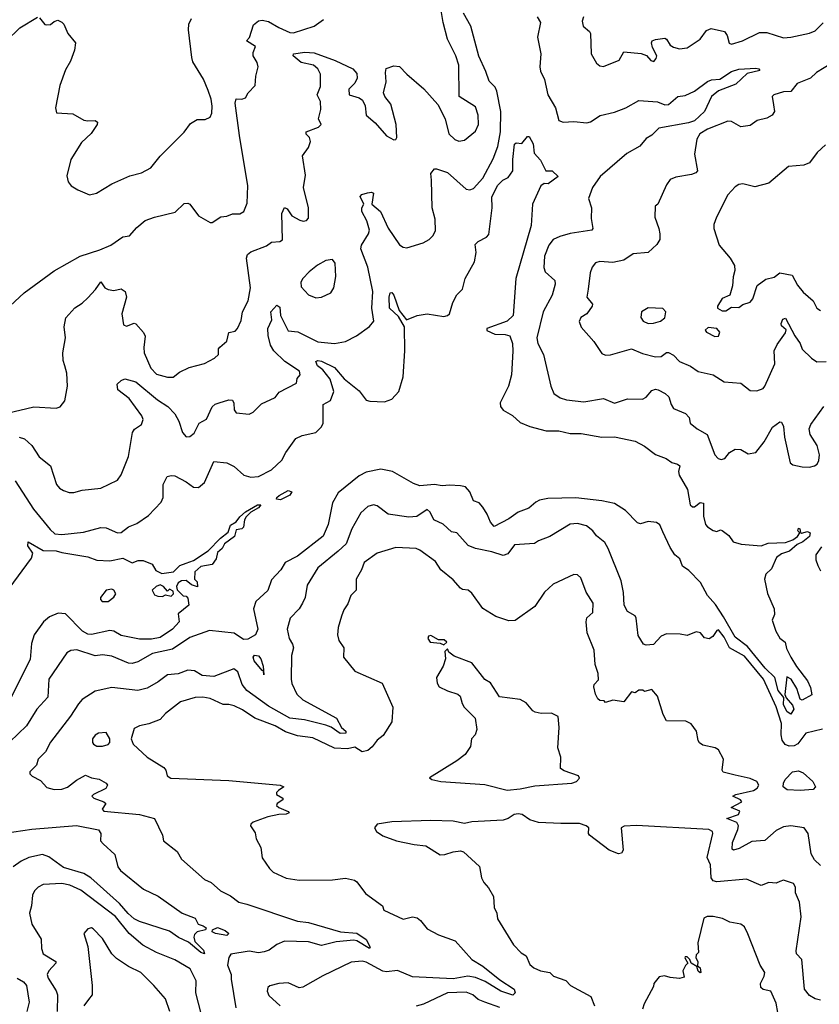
# Model space of a CAD drawing. Extents: x 1552294 to 1694791, y 811929 to 917222.
# Tile 442 of 643: x 1662549 to 1666858, y 847104 to 852409. Entities that reach past the tile are written whole.
import ezdxf

# ---------------------------------------------------------------- set-up
doc = ezdxf.new("R2010")
doc.units = 0

msp = doc.modelspace()

# ---------------------------------------------------------------- linework, layer by layer
at = {"layer": '0CON10XD'}
for points in [[(1662481.3, 850288.7), (1662625, 850322.5), (1662745, 850316), (1662767, 850323), (1662792.5, 850355), (1662806.9, 850435), (1662801.9, 850505), (1662792.2, 850545), (1662783.7, 850573.7), (1662781.5, 850615), (1662795.6, 850695), (1662787.5, 850755), (1662798, 850802), (1662845, 850856.9), (1662885, 850881.9), (1662915, 850911.1), (1662956.9, 850955), (1662985, 850997.5), (1663008, 850965), (1663026.2, 850955), (1663055, 850950), (1663095, 850958.6), (1663117.5, 850945), (1663124.4, 850915), (1663098.8, 850825), (1663107.5, 850765), (1663125, 850757.5), (1663165, 850773.3), (1663175, 850770), (1663215, 850723.3), (1663224.1, 850704.1), (1663216.8, 850643.2), (1663219.6, 850615), (1663255, 850531.9), (1663285, 850499.1), (1663345, 850484), (1663375, 850483.8), (1663410.3, 850509.7), (1663461.2, 850535), (1663545, 850557.1), (1663598.8, 850585), (1663620, 850605), (1663620, 850635), (1663626.7, 850645), (1663665, 850676.7), (1663675.7, 850724.3), (1663709.1, 850730.9), (1663723.1, 850745), (1663742, 850788), (1663750, 850835), (1663779.6, 850895), (1663791.6, 850965), (1663770.4, 851125), (1663775.6, 851145), (1663795, 851158.5), (1663878.4, 851191.6), (1663905, 851210), (1663950, 851215), (1663965, 851222.5), (1663961.2, 851365), (1663975, 851397.5), (1663989.3, 851389.3), (1664015, 851352.5), (1664058.3, 851328.3), (1664077, 851323), (1664095, 851327.5), (1664105, 851340), (1664105.5, 851395), (1664078.2, 851505), (1664089.1, 851570.9), (1664073.3, 851675), (1664105, 851720), (1664116.1, 851753.9), (1664110, 851775), (1664093, 851793), (1664092.5, 851805), (1664159.1, 851830.9), (1664172.9, 851845), (1664159.4, 851875), (1664171.2, 851925), (1664168.8, 851968.8), (1664151.2, 852005), (1664169.3, 852049.3), (1664169.2, 852115), (1664155.7, 852145), (1664131.1, 852165), (1664065, 852178.8), (1664022.2, 852215), (1664024, 852225), (1664085, 852233.7), (1664135, 852231.5), (1664249, 852189), (1664344.4, 852145), (1664365, 852119.2), (1664367.1, 852095), (1664355, 852066.5), (1664322, 852035), (1664323.3, 852005), (1664377.9, 851987.9), (1664396.2, 851976.2), (1664410.9, 851945), (1664415.8, 851895.8), (1664465, 851853.3), (1664525, 851783.8), (1664565, 851761.2), (1664575, 851763.8), (1664580.6, 851775), (1664577.1, 851845), (1664549.3, 851955), (1664517.1, 851995), (1664510, 852015), (1664524.3, 852075), (1664520, 852125), (1664523.9, 852146.1), (1664565, 852160), (1664595, 852157.5), (1664634.3, 852115), (1664726.3, 852036.3), (1664802.7, 851952.7), (1664840.9, 851875), (1664861.5, 851795), (1664893.7, 851763.7), (1664915, 851755.7), (1664945, 851760), (1665005, 851809.2), (1665020.9, 851845), (1665019.1, 851895), (1665005, 851940), (1664916.2, 851995), (1664914.3, 852165), (1664899.2, 852215), (1664853.8, 852305), (1664831.2, 852395), (1664809.4, 852525)], [(1662445, 850819.2), (1662572.2, 850937.8), (1662735, 851055.5), (1662875, 851135.6), (1662980.4, 851169.6), (1663040, 851195), (1663105, 851239.2), (1663140, 851245), (1663180.2, 851289.8), (1663225, 851326.5), (1663275, 851345.6), (1663386.9, 851373.1), (1663435, 851418.8), (1663455, 851421.2), (1663465, 851416.2), (1663512.3, 851352.3), (1663575, 851316.2), (1663585, 851316.7), (1663633, 851347), (1663665, 851350.8), (1663695, 851362.5), (1663735, 851362.5), (1663756.7, 851375), (1663775, 851420), (1663778.6, 851515), (1663732.6, 851785), (1663710, 851960), (1663715, 851982.5), (1663745, 851981.2), (1663765, 851987.5), (1663780, 852015), (1663817.5, 852055), (1663820.9, 852105), (1663833.6, 852155), (1663829.1, 852179.1), (1663817.4, 852197.4), (1663807.5, 852215), (1663807.3, 852232.7), (1663820, 852265), (1663770, 852295), (1663786.7, 852313.3), (1663808.5, 852381.5), (1663835, 852402.5), (1663855, 852407.4), (1663888.8, 852398.8), (1663945, 852366.5), (1664005, 852340.6), (1664025, 852338.1), (1664135, 852373.8), (1664185, 852410.8)], [(1662476.2, 852293.8), (1662550, 852365), (1662645, 852423.3)], [(1662545, 850159.5), (1662575, 850151.5), (1662614.7, 850114.7), (1662653.9, 850053.9), (1662714.5, 850004.5), (1662747.1, 849905), (1662763.8, 849885), (1662785, 849872), (1662815, 849862), (1662841.2, 849861.2), (1662885.6, 849874.4), (1662985, 849884.3), (1663075, 849928), (1663095, 849956.2), (1663134.5, 850055), (1663156.7, 850185), (1663166.7, 850203.3), (1663205, 850227.5), (1663213.8, 850255), (1663206.3, 850275), (1663138.3, 850368.3), (1663077.5, 850415), (1663073.8, 850445), (1663095, 850466), (1663115, 850473.8), (1663175, 850457.9), (1663291.4, 850361.4), (1663347.5, 850325), (1663383.8, 850285), (1663405.3, 850245.3), (1663425.5, 850185), (1663445, 850161.4), (1663465, 850164.2), (1663488.9, 850181.1), (1663515.5, 850234.5), (1663555, 850256), (1663585, 850322.5), (1663602.6, 850337.4), (1663624.2, 850344.2), (1663675, 850360.6), (1663695, 850358.6), (1663703.5, 850343.5), (1663705, 850307.5), (1663715, 850291.2), (1663785, 850283.8), (1663806.2, 850295), (1663851.2, 850338.8), (1663925, 850373.3), (1663947.7, 850402.3), (1664039.7, 850450.3), (1664044.4, 850475.6), (1664060, 850495), (1664056.5, 850515), (1663978.3, 850568.3), (1663918.5, 850625), (1663900.5, 850655), (1663887.1, 850707.1), (1663885.3, 850745), (1663908, 850792), (1663901.3, 850835), (1663935, 850871.8), (1663950.7, 850860.7), (1663954.9, 850814.9), (1663995, 850732.2), (1664047.1, 850727.1), (1664155, 850673.3), (1664245, 850664.7), (1664305, 850674.8), (1664363.9, 850705), (1664434.5, 850755.5), (1664457.7, 850785), (1664447, 850855), (1664451.3, 850945), (1664424, 851076), (1664386.6, 851175), (1664390.5, 851195), (1664427.8, 851255), (1664433, 851275), (1664418.8, 851325), (1664392.5, 851375), (1664392.4, 851395), (1664404.1, 851415), (1664383.7, 851456.4), (1664392.8, 851467.2), (1664422.9, 851477.1), (1664445, 851480.4), (1664455.3, 851475.3), (1664445.8, 851415), (1664493.2, 851375), (1664535, 851286), (1664595, 851195.8), (1664615, 851182.9), (1664635, 851179.2), (1664723, 851207), (1664755, 851224.2), (1664775, 851243.8), (1664788.8, 851271.2), (1664787.9, 851335), (1664772, 851395), (1664767.1, 851545), (1664765, 851580), (1664783.3, 851605), (1664795, 851606), (1664855, 851586.7), (1664955, 851495.8), (1664975, 851492), (1664995, 851500), (1665044, 851555), (1665100.6, 851659.4), (1665125, 851726), (1665140.2, 851805), (1665141.9, 851915), (1665120.7, 852025), (1665111, 852045), (1665078.7, 852078.7), (1665061, 852131), (1665022.1, 852212.1), (1664979.6, 852375), (1664941.2, 852445)], [(1662655, 852420), (1662684.2, 852384.2), (1662695, 852381.2), (1662715, 852383.8), (1662735, 852400), (1662753.9, 852406.1), (1662775, 852396.7), (1662785.7, 852385.7), (1662808, 852335), (1662848.8, 852285), (1662843.8, 852245), (1662822.5, 852185), (1662795, 852140), (1662764.2, 852054.2), (1662742, 851935), (1662747, 851907), (1662835, 851902), (1662895, 851868.8), (1662915, 851863.8), (1662956.1, 851866.1), (1662967, 851857), (1662966.2, 851845), (1662934.1, 851795.9), (1662882.1, 851747.9), (1662825, 851656.7), (1662802.7, 851567.3), (1662810, 851535), (1662826.7, 851515), (1662861.7, 851491.7), (1662925, 851465.8), (1662963.3, 851475), (1663044.7, 851525.3), (1663142.6, 851567.4), (1663205, 851584.6), (1663255, 851611.8), (1663305, 851673.1), (1663435, 851804), (1663469.7, 851850.3), (1663505, 851870.8), (1663547.7, 851872.3), (1663575, 851883.3), (1663584, 851905), (1663585.9, 851944.1), (1663581.2, 851981.2), (1663565, 852027.5), (1663538.9, 852088.9), (1663482.4, 852182.4), (1663475.5, 852205), (1663458.1, 852355), (1663460, 852385), (1663474.3, 852415)], [(1665336.7, 852425), (1665356.2, 852395), (1665339.4, 852315), (1665357.1, 852225), (1665350.9, 852155), (1665355, 852132), (1665376.8, 852086.8), (1665394, 852005), (1665435.3, 851935), (1665455, 851866), (1665477, 851857), (1665535, 851860.8), (1665605, 851854.2), (1665625, 851858.6), (1665677.6, 851892.4), (1665755, 851911.8), (1665815, 851934.6), (1665885.5, 851974.5), (1665985, 851967.5), (1666025, 851950.5), (1666045, 851951.5), (1666095.4, 851994.6), (1666135, 852001.5), (1666185.6, 852024.4), (1666255, 852076.9), (1666276.7, 852085), (1666321.1, 852088.9), (1666385, 852130.5), (1666425, 852143.5), (1666515, 852147.3), (1666532.5, 852145), (1666536.7, 852135), (1666470, 852120), (1666408.5, 852061.5), (1666314.5, 852025.5), (1666277.4, 851995), (1666239.7, 851915), (1666185, 851865.2), (1666153.2, 851853.2), (1665992.5, 851825), (1665955, 851786.5), (1665925, 851768.8), (1665891.5, 851728.5), (1665821.2, 851688.8), (1665677.7, 851565), (1665636.2, 851505), (1665614.3, 851445), (1665630.6, 851395), (1665628.3, 851338.3), (1665637.5, 851285), (1665632.5, 851275), (1665515, 851256.8), (1665459.5, 851240.5), (1665423.1, 851225), (1665399.5, 851195), (1665376.5, 851135), (1665373.6, 851073.6), (1665381.2, 851051.2), (1665433.4, 851003.4), (1665434.4, 850985), (1665418.5, 850925), (1665369.2, 850835), (1665334.7, 850695), (1665340.4, 850665), (1665371.5, 850605), (1665411.4, 850435), (1665428, 850395), (1665461.2, 850371.2), (1665495, 850360.4), (1665589.4, 850349.4), (1665695, 850368.9), (1665755, 850342.2), (1665825, 850367.1), (1665905, 850364), (1665925, 850376), (1665955, 850410.6), (1665975, 850418.1), (1665990, 850415), (1666026.7, 850395), (1666046.4, 850376.4), (1666059.2, 850335), (1666072.9, 850315), (1666137.3, 850287.3), (1666155.7, 850265.7), (1666162.5, 850235), (1666200, 850205), (1666253.8, 850175), (1666294.2, 850065), (1666312, 850045), (1666329.7, 850039.7), (1666348.8, 850045), (1666373.3, 850076.7), (1666405, 850094.3), (1666435, 850092.5), (1666475, 850070), (1666515, 850076.5), (1666560.5, 850135), (1666605, 850213.8), (1666645, 850242), (1666655, 850240), (1666665, 850217.5), (1666670.7, 850160.7), (1666701.2, 850021.2), (1666715, 850011.2), (1666765, 850000), (1666805, 849997.5), (1666832.5, 850005), (1666845.8, 850015), (1666855, 850033.3), (1666858.6, 850065), (1666845.6, 850115), (1666808.1, 850175), (1666803.3, 850205), (1666812.6, 850227.4), (1666882, 850325)], [(1665586.5, 852425), (1665580.7, 852400.7), (1665584.4, 852374.4), (1665620, 852345), (1665624.1, 852334.1), (1665629.2, 852225), (1665658, 852175), (1665675, 852161.4), (1665695, 852156.9), (1665778.9, 852191.1), (1665805, 852236), (1665897.5, 852227.5), (1665926.1, 852216.1), (1665949.5, 852189.5), (1665965.9, 852184.1), (1665979.4, 852200.6), (1665981.4, 852215), (1665958.9, 852258.9), (1665952.9, 852285), (1665958, 852295), (1665975, 852302.2), (1666025, 852309.4), (1666035, 852304.2), (1666055, 852272), (1666072.2, 852262.2), (1666105, 852251.8), (1666145, 852257.5), (1666215, 852304.4), (1666249.3, 852350.7), (1666275, 852362.5), (1666346.7, 852345), (1666362, 852325), (1666372.9, 852282.9), (1666385, 852277.5), (1666444, 852295), (1666535, 852340), (1666575, 852340.4), (1666665, 852311.4), (1666705, 852314.4), (1666805, 852336.7), (1666835, 852348.9), (1666878.3, 852391.7)], [(1666925.6, 852175), (1666842, 852125), (1666810, 852095), (1666738.6, 852065), (1666705, 852022.5), (1666665, 852020.8), (1666613.3, 852005), (1666604, 851995), (1666610.9, 851950.9), (1666616.7, 851915), (1666604.4, 851895), (1666575, 851878.8), (1666523.2, 851866.8), (1666485, 851839.5), (1666435, 851831.5), (1666385, 851860.4), (1666365, 851862.1), (1666255, 851819.5), (1666213.6, 851795), (1666198.2, 851765), (1666184.6, 851685), (1666201.2, 851595), (1666193.3, 851585), (1666170, 851575), (1666085, 851560.9), (1666055, 851548.6), (1666035, 851518.8), (1665987.5, 851415), (1665972.5, 851405), (1665971.2, 851345), (1665993.8, 851285), (1665998.6, 851255), (1665998, 851225), (1665982.5, 851197.5), (1665935.5, 851154.5), (1665855, 851147.5), (1665805, 851113.1), (1665745, 851101.1), (1665675, 851105.7), (1665651.3, 851098.7), (1665633.7, 851076.3), (1665623.8, 851046.2), (1665612.1, 850957.9), (1665605.8, 850915), (1665635.7, 850875.7), (1665634.3, 850865), (1665605, 850824.2), (1665572, 850805), (1665563.9, 850783.9), (1665575, 850752.5), (1665643.3, 850675), (1665685, 850610), (1665705, 850601.4), (1665733, 850603), (1665845, 850636.4), (1665905, 850611.3), (1665975, 850593.3), (1666005, 850594.2), (1666035, 850615.6), (1666045, 850615.6), (1666071.2, 850601.2), (1666105, 850567.3), (1666163, 850543), (1666204.3, 850514.3), (1666285, 850496.1), (1666345, 850458.1), (1666435, 850450.8), (1666485, 850410.8), (1666521.2, 850408.8), (1666555, 850422.5), (1666565, 850434), (1666617.6, 850555), (1666614.1, 850625), (1666630, 850660), (1666675, 850721.2)], [(1662523.9, 849925), (1662622.3, 849772.3), (1662712.6, 849662.6), (1662738.6, 849638.6), (1662775, 849634.7), (1662891.8, 849648.2), (1662986.6, 849673.4), (1663015, 849671.1), (1663075, 849644.5), (1663095, 849646.9), (1663135, 849677.1), (1663180, 849695), (1663243.1, 849736.9), (1663310.5, 849809.5), (1663321.5, 849835), (1663321.8, 849905), (1663342.5, 849947.5), (1663365, 849953.6), (1663385, 849951.2), (1663445, 849919.4), (1663485, 849890), (1663512.1, 849887.9), (1663545.3, 849914.7), (1663595, 850028.1), (1663665, 850022), (1663705, 850002.5), (1663755.6, 849955.6), (1663795, 849944.4), (1663835, 849947.8), (1663905, 849983.8), (1663961.8, 850035), (1663983.3, 850076.7), (1664037.2, 850152.8), (1664071.1, 850168.9), (1664145, 850184.6), (1664174.7, 850215.3), (1664183.2, 850235), (1664184.3, 850335), (1664222.7, 850357.3), (1664241.2, 850405), (1664221.7, 850471.7), (1664181.9, 850521.9), (1664153.1, 850545), (1664145, 850567.5), (1664155, 850572.2), (1664175, 850569.6), (1664245, 850535.3), (1664297.3, 850475), (1664378.8, 850408.8), (1664415, 850360), (1664435, 850353.6), (1664515, 850350), (1664553.8, 850365), (1664591.2, 850405), (1664614.4, 850485.6), (1664623.4, 850625), (1664621.9, 850755), (1664589.4, 850809.4), (1664542.4, 850855), (1664539.6, 850915), (1664545, 850937.5), (1664555, 850940), (1664565, 850925.8), (1664592.8, 850842.8), (1664632.6, 850792.6), (1664690, 850815), (1664745, 850824.3), (1664835, 850810), (1664854.6, 850815.4), (1664864.4, 850825), (1664882.1, 850885), (1664905, 850926.1), (1664935, 850956.5), (1664950.2, 851015), (1664999.1, 851105), (1665008.9, 851155), (1665002.7, 851197.3), (1665018.6, 851215), (1665065, 851237.9), (1665077.4, 851252.6), (1665094.5, 851395.5), (1665093.7, 851455), (1665125, 851517.4), (1665151.8, 851545), (1665180.4, 851559.6), (1665206.4, 851595), (1665205.4, 851655.4), (1665215, 851738), (1665225, 851745.8), (1665255, 851742.5), (1665285, 851780), (1665295, 851780), (1665315, 851740), (1665320.5, 851690.5), (1665355, 851651.9), (1665383.3, 851595), (1665417.5, 851595), (1665450, 851565), (1665397.5, 851525), (1665375, 851526.2), (1665356.7, 851515), (1665311.4, 851415), (1665305, 851300), (1665222.9, 851015), (1665207.5, 850815), (1665175.4, 850784.6), (1665066.7, 850745), (1665066.2, 850735), (1665110, 850715), (1665165, 850713.3), (1665189.5, 850705), (1665204.7, 850664.7), (1665206.4, 850623.6)], [(1666891.2, 851735), (1666846.6, 851693.4), (1666805, 851638.8), (1666775, 851626.2), (1666691.7, 851618.3), (1666585, 851528.1), (1666510.7, 851509.3), (1666445, 851524.5), (1666425, 851521.1), (1666405, 851508.1), (1666365.6, 851465), (1666304.2, 851345), (1666290, 851305), (1666289.2, 851285), (1666318.8, 851195), (1666378, 851125), (1666400, 851085), (1666402.5, 851057.5), (1666393.6, 851023.6), (1666390, 850975), (1666375.8, 850924.2), (1666335, 850906.7), (1666310, 850865), (1666310, 850855), (1666335, 850840), (1666355, 850841.2), (1666385, 850861.2), (1666425, 850858.8), (1666446.1, 850873.9), (1666485, 850886.7), (1666500, 850905), (1666523, 850977), (1666569.7, 851010.3), (1666615, 851022.2), (1666645.5, 851045.5), (1666712.3, 851032.3), (1666739.5, 850979.5), (1666770.3, 850940.3), (1666825.6, 850895), (1666843.8, 850855), (1666865, 850841.5)], [(1664145, 850910), (1664175, 850914.3), (1664225, 850938), (1664241.4, 850965), (1664253.1, 851025), (1664247.9, 851097.9), (1664235, 851116.4), (1664198.7, 851111.3), (1664153.3, 851086.7), (1664108.8, 851051.2), (1664074.4, 851015.6), (1664062.8, 850995), (1664065, 850970.6), (1664105, 850926.9), (1664145, 850910)], [(1665935, 850773.1), (1665965, 850774.4), (1666002.5, 850785), (1666025, 850802.5), (1666030, 850835), (1666015, 850853.8), (1665935, 850857.5), (1665898.8, 850835), (1665896.2, 850805), (1665908.8, 850785), (1665935, 850773.1)], [(1666675, 850721.2), (1666678.6, 850738.6), (1666655, 850760), (1666652.9, 850772.9), (1666660.6, 850795), (1666675, 850800.8), (1666726.7, 850705), (1666755.6, 850665), (1666765, 850634), (1666815.5, 850585.5), (1666845, 850566), (1666895, 850567.5)], [(1666295, 850701.4), (1666315, 850704.3), (1666322.5, 850725), (1666305.7, 850745.7), (1666259.3, 850750.7), (1666243, 850737), (1666250, 850725), (1666295, 850701.4)], [(1665206.4, 850623.6), (1665198.5, 850495), (1665183.1, 850435), (1665137.7, 850345), (1665138.9, 850325), (1665153.6, 850305), (1665205, 850276.5), (1665245, 850238.5), (1665297.3, 850217.3), (1665385, 850194.7), (1665455, 850193.8), (1665515, 850180), (1665575, 850178.7), (1665685, 850159.7), (1665755, 850161.1), (1665865, 850137.5), (1665915, 850111.2), (1665975, 850065.6), (1666033.3, 850045), (1666063.6, 850023.6), (1666094.2, 850014.2), (1666106, 850005), (1666098.6, 849975), (1666102.9, 849955), (1666147, 849877), (1666161.2, 849795), (1666175, 849784.2), (1666185, 849784), (1666215, 849808), (1666233.3, 849803.3), (1666234, 849735), (1666245, 849690), (1666255, 849676.2), (1666285, 849656.2), (1666305, 849651.2), (1666325, 849660), (1666335, 849656.7), (1666369.5, 849629.5), (1666393.8, 849595), (1666437.5, 849582.5), (1666545, 849574.3), (1666581.7, 849588.3), (1666675, 849592.9), (1666715, 849605.7), (1666740.8, 849625), (1666752.5, 849645), (1666742.9, 849655), (1666745, 849668.6), (1666753.3, 849665), (1666756.4, 849646.4), (1666762.5, 849642.5), (1666795, 849651.1), (1666808.2, 849645), (1666805.8, 849625), (1666769.3, 849595), (1666738.6, 849581.4), (1666696.6, 849545), (1666655, 849530.4), (1666627.8, 849512.2), (1666600.5, 849449.5), (1666569.3, 849420.7), (1666563.3, 849395), (1666577.9, 849317.9), (1666614.4, 849235), (1666616, 849205), (1666604.4, 849174.4), (1666624, 849115), (1666645.9, 849075.9), (1666673.3, 849055), (1666680.5, 849020.5), (1666704.3, 848974.3), (1666734.5, 848924.5), (1666795, 848846), (1666810.5, 848810.5), (1666818.3, 848771.7), (1666765, 848742.5), (1666755, 848747.5), (1666736, 848805), (1666706, 848855), (1666682, 848868), (1666672.5, 848772.5), (1666680, 848755), (1666713.6, 848715), (1666720.6, 848695), (1666705, 848667.5), (1666685, 848678.9), (1666665, 848717.1), (1666666.7, 848756.7), (1666635.7, 848795), (1666619.1, 848865), (1666565.9, 848915), (1666471.5, 849031.5), (1666405, 849081.6), (1666342.3, 849192.3), (1666297.6, 849257.6), (1666255, 849306.7), (1666217.3, 849377.3), (1666155, 849441.8), (1666120, 849465), (1666105.7, 849505), (1666080, 849525), (1666053.3, 849565), (1666015, 849648.8), (1665997.7, 849687.7), (1665979.8, 849699.8), (1665935, 849705.5), (1665895, 849693.5), (1665877.6, 849697.6), (1665814.3, 849764.3), (1665755, 849802.3), (1665685, 849817.1), (1665545, 849833.4), (1665395, 849830), (1665350.1, 849819.9), (1665329.6, 849810.4), (1665292.4, 849777.6), (1665235, 849756.2), (1665185, 849720), (1665105, 849678.6), (1665085, 849701.4), (1665068.6, 849745), (1665045, 849783.1), (1665025, 849805.4), (1664995, 849817.5), (1664974.7, 849864.7), (1664951.3, 849891.3), (1664925, 849898.1), (1664865, 849901.4), (1664825, 849896.9), (1664784.3, 849904.3), (1664705, 849897.2), (1664670.3, 849910.3), (1664558.1, 849975), (1664495, 849987.3), (1664415, 849970.8), (1664378.1, 849951.9), (1664265, 849859.6), (1664234.3, 849805.7), (1664210.6, 849689.4), (1664183.7, 849626.3), (1664045, 849518.5), (1663980, 849485), (1663956.7, 849445), (1663905, 849390.8), (1663885, 849332.9), (1663821.1, 849275), (1663809.1, 849235), (1663832.7, 849125), (1663820, 849095), (1663778.2, 849071.8), (1663755, 849069.6), (1663705, 849102.9), (1663571.5, 849118.5), (1663465, 849080), (1663372.1, 849017.9), (1663265, 848993.8), (1663185, 848948.8), (1663155, 848939.6), (1663135, 848942.1), (1663045, 848980.3), (1662995, 848986.6), (1662955, 848980.9), (1662855.6, 849014.4), (1662825, 849010.6), (1662802.6, 848997.4), (1662705.6, 848855), (1662700.9, 848759.1), (1662640.5, 848695), (1662585, 848604.3), (1662495, 848518.1)], [(1663955, 849822.7), (1663932.5, 849825), (1663933.8, 849835), (1663946.7, 849845), (1663995, 849872), (1664015.4, 849865.4), (1664005, 849847.8), (1663955, 849822.7)], [(1662491.6, 849345), (1662612.3, 849507.7), (1662618.5, 849535), (1662591.7, 849575), (1662595, 849595.5), (1662675, 849548.9), (1662745, 849547.2), (1662775, 849537.5), (1662915.8, 849515.8), (1662965, 849496.5), (1663035, 849493.3), (1663105, 849507.3), (1663155, 849482.9), (1663186.2, 849495), (1663213.8, 849495), (1663263.1, 849475), (1663282.2, 849442.2), (1663315, 849424.3), (1663376.7, 849435), (1663411.2, 849468.8), (1663445, 849480.4), (1663484.4, 849495), (1663565, 849546.5), (1663630, 849615), (1663672, 849648), (1663685.4, 849685), (1663715, 849703.1), (1663735, 849730.6), (1663765, 849757.1), (1663830, 849795), (1663848, 849795), (1663835, 849778.6), (1663794.4, 849755.6), (1663768.8, 849731.2), (1663760.4, 849715), (1663755.4, 849674.6), (1663745, 849666.7), (1663715, 849660.8), (1663706.2, 849623.8), (1663652.2, 849585), (1663639.8, 849560.2), (1663615, 849537.5), (1663606.7, 849505), (1663586.1, 849473.9), (1663525, 849463.3), (1663493.3, 849435), (1663490, 849395), (1663505, 849380), (1663507.5, 849352.5), (1663473.9, 849363.9), (1663445, 849387.5), (1663420, 849385), (1663403.3, 849375), (1663393.3, 849355), (1663397.5, 849337.5), (1663430, 849305), (1663445, 849302.5), (1663455, 849292.5), (1663460, 849255), (1663402.9, 849207.1), (1663407.1, 849165), (1663372.9, 849125), (1663305, 849080), (1663258, 849072), (1663195, 849072.2), (1663095, 849091.4), (1663055, 849113.8), (1663035, 849118), (1662935, 849096), (1662915, 849097.6), (1662886.2, 849115), (1662795, 849207.8), (1662755, 849211.5), (1662708.3, 849191.7), (1662677.3, 849165), (1662627.1, 849095), (1662612.4, 849047.6), (1662605, 848961.4), (1662501.7, 848758.3)], [(1666653.7, 848616.3), (1666625, 848706.9), (1666557.4, 848855), (1666455, 848979.7), (1666374.7, 849024.7), (1666345, 849081.5), (1666315, 849121.2), (1666305, 849118.8), (1666283.3, 849085), (1666265, 849072.5), (1666239.3, 849079.3), (1666217.5, 849105), (1666195, 849110), (1666145, 849090.8), (1666108.3, 849098.3), (1666035, 849099.6), (1666005, 849087.9), (1665965, 849042.9), (1665925, 849039.2), (1665910, 849045), (1665881.5, 849091.5), (1665871.2, 849185), (1665865, 849197.5), (1665825, 849221.2), (1665805.6, 849255), (1665802.4, 849322.4), (1665790, 849385), (1665720.2, 849560.2), (1665702.1, 849592.1), (1665657.3, 849627.3), (1665637.5, 849655), (1665602.6, 849682.6), (1665555, 849694.4), (1665515, 849691.9), (1665405, 849624), (1665345, 849602), (1665323, 849587), (1665215, 849578.9), (1665179.7, 849530.3), (1665155, 849522.5), (1665092.3, 849542.3), (1665005, 849559.1), (1664966, 849576), (1664905, 849644), (1664875, 849649.4), (1664830.4, 849690.4), (1664780, 849715), (1664760.8, 849755), (1664745, 849769.2), (1664688.3, 849731.7), (1664645, 849728.2), (1664535, 849745.7), (1664475, 849789.4), (1664455, 849795.5), (1664425, 849786.5), (1664387.1, 849752.9), (1664339.1, 849665), (1664307.9, 849585), (1664265, 849546.2), (1664155.6, 849455), (1664097.6, 849362.4), (1664086.7, 849295), (1664072.7, 849265), (1664055.3, 849234.7), (1664005.6, 849185), (1663989.2, 849125), (1664000, 849075), (1664018.9, 849045), (1664023.3, 849025), (1664014.2, 848984.2), (1664010.8, 848855), (1664015, 848833.3), (1664042.5, 848775), (1664074.5, 848745), (1664255.6, 848645), (1664282.1, 848595), (1664306.6, 848575), (1664306.7, 848565), (1664275, 848562.3), (1664227.7, 848597.7), (1664198, 848608), (1664083, 848637), (1664005, 848645.6), (1663889.1, 848710.9), (1663773.2, 848795), (1663747.7, 848827.7), (1663723.9, 848895), (1663701.8, 848911.8), (1663595, 848870.8), (1663532.5, 848875), (1663491.1, 848901.1), (1663455, 848904.6), (1663403.3, 848885), (1663345, 848879.1), (1663295, 848841.5), (1663235, 848807.3), (1663185, 848794.1), (1663045, 848810), (1662955, 848791.9), (1662885, 848745.8), (1662865, 848722.9), (1662823.2, 848656.8), (1662715, 848517.1), (1662687.1, 848465), (1662647.5, 848425), (1662638.3, 848391.7), (1662602.9, 848357.1), (1662603.3, 848345), (1662615, 848332.2), (1662659.8, 848309.8), (1662695, 848271.8), (1662735, 848260.7), (1662775, 848262.8), (1662805.7, 848274.3), (1662855, 848312.1), (1662902.4, 848337.6), (1662935, 848323.4), (1662977.6, 848317.6), (1663015, 848295.7), (1663022.5, 848285), (1663012.8, 848267.2), (1662946.7, 848235), (1662937.5, 848225), (1662947.5, 848215), (1663002.5, 848195), (1663012.5, 848185), (1662992.5, 848155), (1663002.5, 848145), (1663195, 848125.8), (1663275, 848105.4), (1663318.8, 848015), (1663324.3, 847985), (1663397.1, 847927.1), (1663421.4, 847885), (1663545, 847776.5), (1663579.6, 847759.6), (1663630, 847715), (1663685, 847688.1), (1663729.2, 847655), (1663773.2, 847643.2), (1664045, 847551.9), (1664105, 847544.7), (1664277.5, 847495), (1664365, 847486.8), (1664415, 847452.1), (1664438.1, 847411.9), (1664433.8, 847405), (1664366.2, 847446.2), (1664350.1, 847450.1), (1664255, 847440.5), (1664175, 847420.3), (1664105, 847440.9), (1663975, 847443.8), (1663935, 847425.8), (1663893.9, 847396.1), (1663865.9, 847385.9), (1663835, 847380.7), (1663785, 847390), (1663686.4, 847373.6), (1663675, 847356.7), (1663667.7, 847315), (1663687.5, 847265), (1663688.8, 847238.8), (1663712.9, 847085)], [(1666865, 847851.2), (1666831.7, 847881.7), (1666813.8, 847913.8), (1666797.2, 848025), (1666775.5, 848055), (1666705, 848066), (1666665, 848060.3), (1666625, 848039.5), (1666565, 847986.8), (1666495, 847980.4), (1666426.7, 847943.3), (1666395, 847934.5), (1666389.1, 847939.1), (1666390.4, 847975), (1666419.7, 848045), (1666422.2, 848065), (1666412.8, 848082.8), (1666360, 848105), (1666423, 848127), (1666430, 848145), (1666382.5, 848165), (1666440, 848195), (1666432.5, 848205), (1666392.5, 848225), (1666407.5, 848235), (1666504, 848256), (1666522.3, 848267.7), (1666531.5, 848285), (1666520.5, 848305), (1666485, 848320.9), (1666405, 848337.7), (1666339.4, 848355), (1666334.3, 848365), (1666340.8, 848425), (1666314.1, 848474.1), (1666296.7, 848485), (1666230, 848500), (1666212, 848512), (1666204.4, 848525), (1666195.8, 848575.8), (1666167.5, 848615), (1666138.8, 848628.8), (1666035, 848632), (1666015.7, 848665), (1665985.8, 848765), (1665955, 848800), (1665915, 848790), (1665906.4, 848796.4), (1665885, 848796.7), (1665865, 848782.5), (1665845, 848786.7), (1665805, 848733.8), (1665745, 848742.5), (1665705, 848730), (1665698.3, 848738.3), (1665675, 848740), (1665665, 848750), (1665651.8, 848775), (1665642, 848815), (1665645, 848827.8), (1665667.7, 848852.3), (1665666.6, 848886.6), (1665650, 848935), (1665645, 849012.5), (1665606.9, 849105), (1665601.1, 849165), (1665605, 849186.7), (1665637.1, 849215), (1665640, 849265), (1665601.2, 849325), (1665572.1, 849402.1), (1665555, 849418.1), (1665535, 849420), (1665423, 849367), (1665377.5, 849325), (1665325, 849248), (1665218.1, 849171.9), (1665185, 849170), (1665115, 849193.1), (1665045, 849237.1), (1664985, 849320), (1664965, 849335.7), (1664935, 849339.2), (1664925, 849345.8), (1664885, 849391.4), (1664818.6, 849445), (1664789.2, 849489.2), (1664705, 849551.5), (1664685, 849559.5), (1664575, 849565.6), (1664475.4, 849534.6), (1664405.6, 849485), (1664391.4, 849445), (1664362.2, 849395), (1664362, 849335), (1664333, 849307), (1664317.6, 849262.4), (1664295, 849230), (1664283.3, 849195), (1664264.2, 849134.2), (1664260.8, 849095), (1664268, 849065), (1664296, 849025), (1664294, 848975), (1664355, 848898), (1664502.5, 848835), (1664560, 848705), (1664554.2, 848625), (1664506.9, 848553.1), (1664475, 848527.5), (1664448.3, 848491.7), (1664425, 848472), (1664394.4, 848464.4), (1664355, 848490), (1664315, 848480), (1664245, 848483.8), (1664128.9, 848538.9), (1664045, 848551.3), (1663981.7, 848571.7), (1663925, 848604.7), (1663815.8, 848645.8), (1663750.1, 848690.1), (1663705, 848712.1), (1663675, 848720), (1663645, 848718.9), (1663575, 848751.1), (1663535, 848759.5), (1663495, 848756.9), (1663415.9, 848734.1), (1663335, 848670), (1663305, 848638.2), (1663245, 848615.4), (1663195, 848604.4), (1663165, 848589.2), (1663150, 848535), (1663159.2, 848505), (1663235, 848435.5), (1663325, 848379.2), (1663335.4, 848365.4), (1663343.1, 848335), (1663363.1, 848323.1), (1663675, 848309.9), (1663952.5, 848285), (1663972.5, 848275), (1663942.5, 848255), (1663932.5, 848245), (1663932.5, 848235), (1663967.5, 848215), (1663966.7, 848205), (1663936.7, 848185), (1663933.3, 848175), (1663945, 848163.8), (1663995, 848142.5)], [(1666870.5, 849569.5), (1666838.9, 849525), (1666839.1, 849499.1), (1666849.1, 849469.1), (1666865, 849440)], [(1663025, 849274.3), (1663055, 849297.5), (1663066, 849315), (1663056.2, 849335), (1663045, 849340.8), (1663014.4, 849335.6), (1662984, 849295), (1662983.8, 849285), (1662993.3, 849275), (1663025, 849274.3)], [(1663318.8, 849301.2), (1663335, 849310), (1663365, 849303.3), (1663377.5, 849315), (1663375, 849330), (1663355, 849340), (1663345, 849330), (1663323.3, 849355), (1663305, 849364), (1663284, 849355), (1663262.5, 849335), (1663275, 849310), (1663293.3, 849303.3), (1663318.8, 849301.2)], [(1664835, 849040), (1664850, 849055), (1664837, 849067), (1664805, 849067.5), (1664765, 849091.2), (1664751.7, 849088.3), (1664748.8, 849075), (1664760, 849055), (1664815, 849050), (1664835, 849040)], [(1665175, 848258.1), (1665245, 848264.6), (1665325, 848281.2), (1665525, 848296.1), (1665549.4, 848305), (1665565, 848322.9), (1665560, 848335), (1665482.5, 848362.5), (1665462.5, 848375), (1665465.6, 848435), (1665448.6, 848485), (1665456.8, 848595), (1665450, 848655), (1665415, 848673.3), (1665359.1, 848670.9), (1665327.3, 848677.3), (1665313.3, 848685), (1665278.3, 848728.3), (1665246, 848746), (1665135, 848760), (1665085, 848836), (1665055, 848853.8), (1664985, 848944.3), (1664889.3, 848979.3), (1664861.7, 849001.7), (1664855, 849020), (1664840, 849005), (1664842.5, 848965), (1664830, 848925), (1664794.2, 848865), (1664798.9, 848835), (1664809.4, 848815), (1664855, 848793.8), (1664910, 848775), (1664922, 848765), (1664932.5, 848725), (1664944.2, 848705), (1665002.5, 848645), (1665012.5, 848585), (1665003.3, 848555), (1664983.8, 848535), (1664977.9, 848492.1), (1664949.7, 848450.3), (1664904.4, 848415.6), (1664756.7, 848325), (1664770, 848315), (1664817.5, 848305), (1665055, 848287.4), (1665175, 848258.1)], [(1663865, 848880), (1663863.3, 848902.6), (1663855, 848902.5), (1663811.5, 848955), (1663807.3, 848975), (1663814.4, 848985.6), (1663835, 848981.1), (1663847.5, 848965), (1663861.5, 848925), (1663863.3, 848902.6), (1663865, 848880)], [(1666875, 848586.9), (1666785.6, 848565), (1666742.8, 848507.2), (1666723.1, 848496.9), (1666695, 848495.2), (1666673.4, 848503.4), (1666657.1, 848527.1), (1666651.9, 848555), (1666653.7, 848616.3)], [(1662995, 848494.2), (1663025, 848503.3), (1663033.8, 848515), (1663033.8, 848535), (1663015, 848568.8), (1662973.3, 848565), (1662955, 848554), (1662941.4, 848535), (1662940.8, 848515), (1662946.7, 848505), (1662965, 848494.2), (1662995, 848494.2)], [(1666755, 848255.9), (1666685, 848259.8), (1666663.8, 848275), (1666664.8, 848295.2), (1666674.5, 848315), (1666713.4, 848356.6), (1666745, 848362.6), (1666770.3, 848350.3), (1666823.6, 848305), (1666837.2, 848275), (1666825, 848261.2), (1666755, 848255.9)], [(1663995, 848142.5), (1664000, 848135), (1663985, 848128.6), (1663945, 848127.3), (1663886, 848114), (1663806.7, 848085), (1663793.8, 848075), (1663792, 848065), (1663817.3, 848027.3), (1663822.5, 847995), (1663848.9, 847948.9), (1663855, 847893.8), (1663894.5, 847835), (1663915, 847815.6), (1663984.1, 847784.1), (1664055, 847772.9), (1664235, 847774.5), (1664305, 847783.6), (1664352.6, 847772.6), (1664365, 847764), (1664411.7, 847701.7), (1664503.3, 847635), (1664511.2, 847611.2), (1664615, 847563.3), (1664665, 847575.5), (1664689.8, 847569.8), (1664709.4, 847555), (1664745, 847510), (1664805, 847478.6), (1664895.5, 847445.5), (1664985.4, 847345.4), (1665045, 847308.5), (1665136.8, 847235), (1665212.8, 847185), (1665219.4, 847165), (1665206.3, 847153.7), (1665141.9, 847175), (1665057.4, 847227.4), (1665005, 847247.8), (1664964.5, 847255.5), (1664885, 847240.8), (1664665, 847251.1), (1664585, 847286.2), (1664525, 847279.5), (1664505, 847282.6), (1664415, 847330.4), (1664394.6, 847335.4), (1664335, 847331.5), (1664182.6, 847257.4), (1664075, 847196.2), (1664055, 847192), (1663995, 847220), (1663944.4, 847215.6), (1663895.9, 847204.1), (1663886.2, 847195), (1663883.1, 847175), (1663891.3, 847151.3), (1663952, 847095)], [(1666865, 847126.6), (1666835, 847132.9), (1666805, 847151.2), (1666777.6, 847185), (1666763.1, 847345), (1666735.5, 847375.5), (1666732.3, 847392.3), (1666760.4, 847575), (1666752, 847655), (1666728.8, 847705), (1666728.8, 847735), (1666718.8, 847755), (1666665, 847772.9), (1666645, 847765.8), (1666625, 847755.7), (1666585, 847760.6), (1666545, 847744.4), (1666465, 847778.9), (1666305, 847763.4), (1666285, 847768.8), (1666275.3, 847785), (1666271.9, 847855), (1666252.7, 847895), (1666283.8, 848025), (1666282.7, 848035), (1666262.5, 848045), (1665873.5, 848066.5), (1665806.3, 848063.7), (1665790, 848055), (1665800, 847935), (1665791.3, 847918.7), (1665775.9, 847914.1), (1665725, 847934.4), (1665619.2, 848015), (1665613.5, 848025), (1665615.6, 848055), (1665601.4, 848065), (1665565, 848077.8), (1665465, 848078.4), (1665344.3, 848084.3), (1665297.4, 848097.4), (1665256.3, 848126.3), (1665235, 848130.7), (1665213.8, 848126.2), (1665181.7, 848105), (1665155, 848096), (1664985, 848087.8), (1664945, 848078.7), (1664885, 848091.1), (1664765, 848093.5), (1664555, 848086.2), (1664475, 848074), (1664461.2, 848055), (1664472, 848035), (1664505, 848011.9), (1664580, 847985), (1664675, 847964.4), (1664737.8, 847957.8), (1664815, 847910), (1664839.7, 847910.3), (1664884.5, 847925.5), (1664925, 847930.8), (1664940, 847925), (1665026.6, 847846.6), (1665037.5, 847785), (1665049.7, 847759.7), (1665075, 847731.2), (1665102, 847685), (1665106.2, 847625), (1665120, 847595), (1665123.8, 847565), (1665210, 847425), (1665251.5, 847381.5), (1665278, 847365), (1665298.3, 847318.3), (1665319.8, 847299.8), (1665354.6, 847284.6), (1665405, 847276), (1665425, 847256.2), (1665491.4, 847231.4), (1665516.7, 847205), (1665625.8, 847145), (1665646.9, 847095)], [(1662225, 847989.6), (1662613.3, 848046.7), (1662855, 848067.2), (1662973.2, 848043.2), (1662986.7, 848025), (1662984.4, 847985), (1662999.2, 847969.2), (1663060.7, 847910.7), (1663076.9, 847845), (1663092.5, 847825), (1663215.8, 847725), (1663295, 847685.8), (1663425, 847594.4), (1663495, 847568), (1663510.8, 847535), (1663537.1, 847527.1), (1663553.1, 847515), (1663550, 847505), (1663505, 847494.5), (1663490.3, 847479.7), (1663486.5, 847465), (1663492.9, 847442.9), (1663539.6, 847395), (1663543.8, 847376.2), (1663525, 847382.8), (1663458.6, 847438.6), (1663405, 847464.6), (1663355, 847498.6), (1663195, 847549.5), (1663165, 847565.2), (1663132.3, 847592.3), (1663087.2, 847647.2), (1662932.4, 847785), (1662895, 847809), (1662785, 847840.4), (1662705, 847897.6), (1662671.4, 847911.4), (1662598, 847895), (1662555.7, 847875), (1662513.1, 847845)], [(1663526.5, 847055), (1663497.1, 847165), (1663500.1, 847230.1), (1663467.5, 847295), (1663385, 847343.9), (1663285, 847382.1), (1663212.6, 847422.6), (1663137.8, 847485), (1663065, 847576.5), (1662878.7, 847718.7), (1662818.6, 847745), (1662775, 847753.9), (1662675, 847748.9), (1662648, 847735), (1662629.2, 847715), (1662618.3, 847691.7), (1662612.7, 847635), (1662600.9, 847595), (1662613.1, 847535), (1662664.5, 847455), (1662665.7, 847405), (1662675, 847376.2), (1662743.6, 847333.6), (1662743.8, 847325), (1662705.8, 847285), (1662696.9, 847265), (1662701.1, 847245), (1662745, 847177.1), (1662752.5, 847155), (1662750.6, 847065)], [(1666635, 847058.8), (1666625, 847110), (1666595.8, 847175), (1666555, 847183.3), (1666543.3, 847195), (1666540.6, 847215), (1666560.8, 847255), (1666564.1, 847275), (1666540, 847315), (1666472.7, 847482.7), (1666455, 847522), (1666435, 847535.6), (1666375, 847545.7), (1666335.4, 847565.4), (1666286.1, 847576.1), (1666253, 847577), (1666235, 847568.6), (1666204, 847435), (1666207.5, 847382.5), (1666195, 847370), (1666192.5, 847355), (1666203.3, 847335), (1666201.7, 847311.7), (1666215, 847300), (1666220, 847275), (1666215, 847272.5), (1666205, 847282.5), (1666198.3, 847308.3), (1666167.5, 847325), (1666160, 847345), (1666145, 847360), (1666135, 847360), (1666132.5, 847355), (1666150, 847325), (1666136.4, 847313.6), (1666122.5, 847285), (1666130, 847250), (1666105, 847243.3), (1666055, 847247.5), (1666023, 847257), (1665995, 847252.5), (1665966.7, 847215), (1665965, 847200), (1665914.1, 847105.9), (1665905, 847077.5)], [(1663357.1, 847065), (1663335, 847132.5), (1663270.6, 847205), (1663200.8, 847275), (1663135, 847307.5), (1663070.2, 847350.2), (1663045, 847376), (1662995, 847457.5), (1662945, 847511.2), (1662935, 847516.2), (1662915, 847511.2), (1662894, 847485), (1662915.4, 847415.4), (1662940, 847205), (1662939.5, 847155), (1662920.2, 847129.8), (1662893.9, 847096.1)], [(1663665, 847474.2), (1663604.5, 847485), (1663585.6, 847495), (1663587.8, 847505), (1663615, 847517.1), (1663655, 847502), (1663675.6, 847485), (1663665, 847474.2)], [(1662535, 847245.5), (1662568.5, 847225), (1662584.6, 847205), (1662599.2, 847115), (1662587.8, 847065)], [(1665136.6, 847086.6), (1665056, 847115), (1665018.9, 847128.9), (1664990, 847155), (1664955, 847169.7), (1664855, 847164.8), (1664725.3, 847104.7), (1664685, 847093.5)]]:
    msp.add_lwpolyline(points, dxfattribs=at)

doc.saveas('drawing.dxf')
